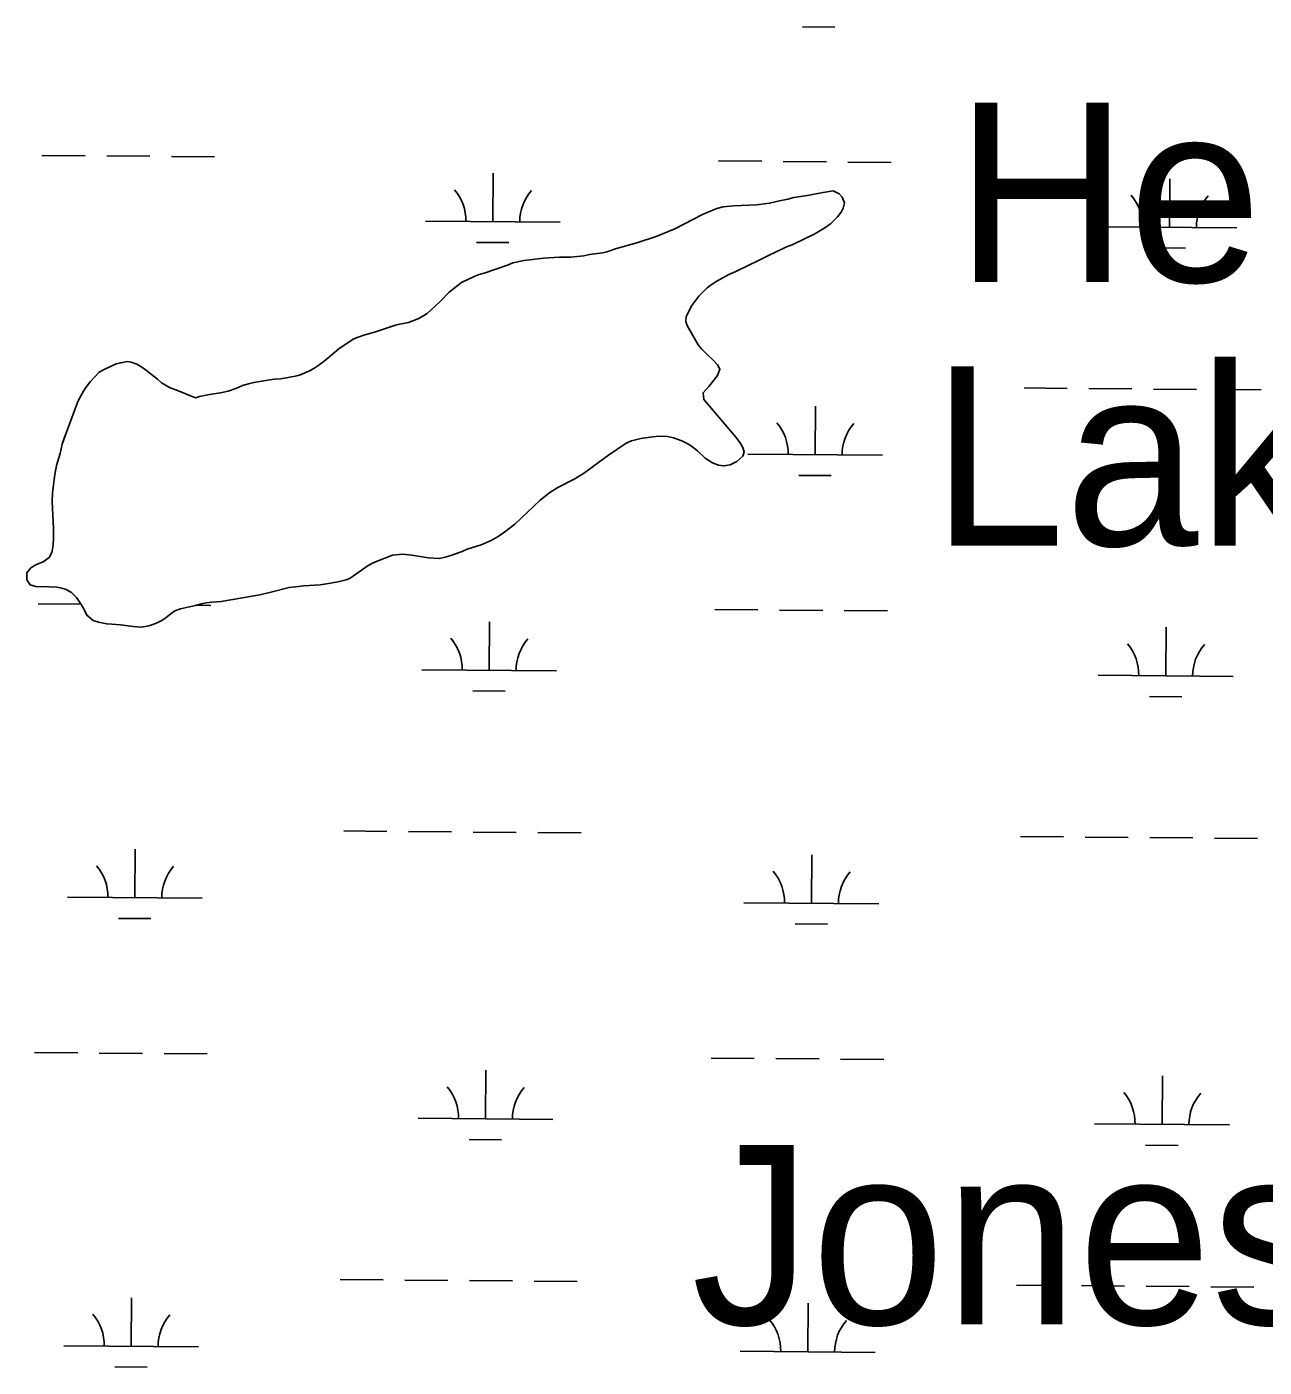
# Model space of a CAD drawing. Extents: x 3271442 to 3309282, y 752266 to 777610.
# Drawn here: x 3297706 to 3298624, y 767188 to 768182 of the extents above; entities that cross this region are included whole.
import ezdxf

# ---------------------------------------------------------------- set-up
doc = ezdxf.new("R2010")
doc.units = 0
for name, color, linetype in [('V-RIVR-IDEN', 7, 'Continuous'), ('V-SITE-VEGE', 7, 'Continuous'), ('V-TOPO-SHOR', 7, 'Continuous'), ('V-WETL-SWMP', 7, 'Continuous')]:
    doc.layers.add(name, color=color, linetype=linetype)

msp = doc.modelspace()

# ---------------------------------------------------------------- linework, layer by layer
at = {"layer": 'V-SITE-VEGE'}
for points in [[(3298273.87, 768020.14), (3298290.5, 768028.31), (3298297.91, 768032.59), (3298302.21, 768035.7), (3298307.41, 768040.76), (3298310.01, 768044.27), (3298311.57, 768047.25), (3298312.48, 768051.15), (3298310.93, 768055.43), (3298308.59, 768057.9), (3298304.05, 768059.99), (3298296.64, 768058.83), (3298284.95, 768056.63), (3298275.08, 768055.08), (3298270.53, 768053.79), (3298264.42, 768052.63), (3298257.02, 768050.82), (3298247.28, 768049.79), (3298230.13, 768048.9), (3298222.59, 768048.12), (3298217.79, 768046.96), (3298210.64, 768044.11), (3298207.13, 768042.56)], [(3298207.13, 768042.56), (3298186.73, 768031.8), (3298172.95, 768026.23), (3298158.53, 768021.44), (3298143.46, 768017.3), (3298136.31, 768014.96), (3298133.32, 768014.19), (3298123.45, 768012.77), (3298119.16, 768011.86), (3298109.42, 768010.96), (3298101.24, 768010.97), (3298089.29, 768010.21), (3298074.87, 768008.53), (3298066.55, 768006.6), (3298062.65, 768005.04), (3298045.24, 767998.95), (3298041.6, 767997.92), (3298037.83, 767996.62), (3298028.48, 767992.09), (3298024.97, 767989.49), (3298019.38, 767984.82), (3298012.49, 767977.82), (3298002.99, 767969.12), (3297996.76, 767965.36), (3297989.22, 767962.38), (3297982.59, 767961.22), (3297979.48, 767960.44), (3297964.01, 767955.27), (3297956.87, 767953.33), (3297951.8, 767951.64), (3297948.68, 767950.35), (3297944.26, 767947.62), (3297937.5, 767942.83), (3297929.44, 767936.34), (3297926.58, 767933.74), (3297921.9, 767930.24), (3297918.91, 767928.3), (3297915.66, 767926.61), (3297908.39, 767923.37), (3297905.14, 767922.59), (3297894.36, 767920.66), (3297889.68, 767920.4), (3297886.3, 767920.02), (3297874.35, 767917.95), (3297870.45, 767917.05), (3297866.03, 767915.62), (3297860.96, 767913.42), (3297855.38, 767911.48), (3297849.66, 767910.18), (3297841.61, 767909.15), (3297834.2, 767907.6), (3297831.08, 767906.57), (3297816.54, 767912.56), (3297812.39, 767913.86), (3297806.03, 767917.64), (3297803.04, 767920.37), (3297798.37, 767923.88), (3297794.86, 767926.74), (3297790.58, 767929.86), (3297787.6, 767931.55), (3297783.44, 767933.12), (3297780.46, 767933.51), (3297775.65, 767932.61), (3297772.4, 767931.7), (3297764.34, 767928.07), (3297759.79, 767925.48), (3297752.9, 767918.34), (3297749.78, 767914.32), (3297747.96, 767911.59), (3297744.18, 767904.32), (3297742.88, 767901.21), (3297735.33, 767881.21), (3297732.33, 767872.12), (3297730.64, 767865.24), (3297728.03, 767856.28), (3297726.72, 767849.66), (3297725.15, 767836.15), (3297724.88, 767829.66), (3297725.9, 767809.65), (3297725.89, 767801.34), (3297725.37, 767795.62), (3297724.58, 767791.86), (3297722.5, 767788.09), (3297718.08, 767784.85), (3297712.62, 767782.65), (3297708.98, 767780.57), (3297706.12, 767776.68), (3297705.98, 767771.48), (3297708.45, 767767.84), (3297712.6, 767766.54), (3297722.48, 767766.4), (3297728.19, 767766.14), (3297731.96, 767765.35), (3297735.08, 767764.31), (3297739.23, 767762.23), (3297742.86, 767758.46), (3297746.23, 767753.39), (3297748.69, 767749.1), (3297750.51, 767745.33), (3297755.18, 767741.43), (3297759.08, 767740.12)], [(3297759.08, 767740.12), (3297765.31, 767738.95), (3297768.95, 767738.82), (3297775.44, 767738.29), (3297784.79, 767736.98), (3297791.42, 767736.58), (3297796.48, 767737.49), (3297799.6, 767738.52), (3297802.72, 767739.82), (3297805.58, 767741.24), (3297809.22, 767743.45), (3297813.12, 767746.56), (3297815.85, 767748.51), (3297820.01, 767750.19), (3297831.05, 767752.65), (3297835.47, 767753.81), (3297839.1, 767754.46), (3297843.26, 767754.97), (3297850.28, 767755.48), (3297878.86, 767760.52), (3297887.04, 767762.33), (3297900.56, 767765.95), (3297907.44, 767766.59), (3297911.21, 767767.11), (3297923.55, 767767.88), (3297928.23, 767768.52), (3297937.06, 767770.2), (3297942.91, 767771.62), (3297945.77, 767772.92), (3297959.16, 767782.26), (3297962.41, 767783.94), (3297965.91, 767785.5), (3297977.35, 767789.77), (3297984.88, 767790.54), (3297991.64, 767789.89), (3298003.97, 767787.93), (3298012.16, 767787.4), (3298016.31, 767788.43), (3298019.69, 767789.47), (3298028.92, 767792.7), (3298032.56, 767794.26), (3298042.95, 767797.62), (3298050.49, 767800.73), (3298055.69, 767803.72), (3298060.62, 767807.09), (3298068.04, 767812.8), (3298086.89, 767830.7), (3298094.04, 767836.28), (3298100.02, 767840.17), (3298112.1, 767846.26), (3298118.99, 767850.41), (3298137.45, 767864.16), (3298150.58, 767872.98), (3298154.61, 767874.79), (3298161.49, 767876.34), (3298170.46, 767877.63), (3298174.75, 767878.02), (3298181.24, 767877.88), (3298185.65, 767876.97), (3298191.89, 767874.75), (3298195.78, 767872.8), (3298199.16, 767870.72), (3298203.57, 767867.21), (3298209.28, 767861.88), (3298214.73, 767858.36), (3298219.02, 767856.67), (3298222.78, 767856.02), (3298227.85, 767856.92), (3298232.79, 767859.25), (3298237.08, 767863.28), (3298238.25, 767866.52), (3298237.21, 767869.77), (3298235.53, 767872.63), (3298232.28, 767877.05), (3298208.29, 767905.26), (3298207.64, 767910.2), (3298211.93, 767915), (3298218.31, 767923.17), (3298220.13, 767927.72), (3298218.31, 767930.97), (3298215.33, 767934.35), (3298210.14, 767939.16), (3298206.38, 767942.93), (3298204.04, 767945.79), (3298196.13, 767959.7), (3298194.97, 767962.95), (3298195.1, 767966.84), (3298199.4, 767975.15), (3298204.47, 767982.03), (3298210.71, 767988.26), (3298213.57, 767990.33), (3298217.99, 767993.19), (3298226.7, 767997.98), (3298232.03, 768000.32), (3298242.03, 768005.24), (3298248.27, 768008.09), (3298251.13, 768009.65), (3298257.24, 768012.5), (3298260.36, 768014.18), (3298269.58, 768018.46), (3298273.87, 768020.14)]]:
    msp.add_lwpolyline(points, dxfattribs=at)
at = {"layer": 'V-TOPO-SHOR'}
for points in [[(3298232.28, 767877.05), (3298208.29, 767905.26), (3298207.64, 767910.2), (3298211.93, 767915), (3298218.31, 767923.18), (3298220.13, 767927.72), (3298218.31, 767930.97), (3298215.33, 767934.35), (3298210.14, 767939.16), (3298206.38, 767942.93), (3298204.04, 767945.79), (3298196.13, 767959.7), (3298194.97, 767962.95), (3298195.1, 767966.84), (3298199.4, 767975.15), (3298204.47, 767982.03), (3298210.71, 767988.26), (3298213.57, 767990.33), (3298217.99, 767993.19), (3298226.7, 767997.98), (3298232.03, 768000.32), (3298242.03, 768005.24), (3298248.27, 768008.09), (3298251.13, 768009.65), (3298257.24, 768012.5), (3298260.36, 768014.18), (3298269.58, 768018.46), (3298273.87, 768020.14), (3298290.51, 768028.31), (3298297.91, 768032.59), (3298302.21, 768035.7), (3298307.41, 768040.76), (3298310.01, 768044.27), (3298311.57, 768047.25), (3298312.48, 768051.15), (3298310.93, 768055.43), (3298308.59, 768057.9), (3298304.05, 768059.99), (3298296.64, 768058.83), (3298284.95, 768056.63), (3298275.08, 768055.08), (3298270.53, 768053.79), (3298264.42, 768052.63), (3298257.02, 768050.82), (3298247.28, 768049.79), (3298230.13, 768048.9), (3298222.59, 768048.12), (3298217.79, 768046.96), (3298210.64, 768044.11), (3298207.13, 768042.56), (3298186.73, 768031.8), (3298172.95, 768026.23), (3298158.53, 768021.44), (3298143.46, 768017.3), (3298136.31, 768014.96), (3298133.32, 768014.19), (3298123.45, 768012.77), (3298119.16, 768011.86), (3298109.42, 768010.97), (3298101.24, 768010.97), (3298089.29, 768010.21), (3298074.87, 768008.53), (3298066.55, 768006.6), (3298062.65, 768005.04), (3298045.24, 767998.95), (3298041.6, 767997.92), (3298037.83, 767996.62), (3298028.48, 767992.09), (3298024.97, 767989.49), (3298019.38, 767984.82), (3298012.49, 767977.82), (3298002.99, 767969.12), (3297996.76, 767965.36), (3297989.22, 767962.38), (3297982.59, 767961.22), (3297979.48, 767960.44), (3297964.01, 767955.27), (3297956.87, 767953.33), (3297951.8, 767951.64), (3297948.68, 767950.35), (3297944.26, 767947.62), (3297937.5, 767942.83), (3297929.44, 767936.34), (3297926.58, 767933.74), (3297921.9, 767930.24), (3297918.91, 767928.3), (3297915.66, 767926.61), (3297908.39, 767923.37), (3297905.14, 767922.59), (3297894.36, 767920.66), (3297889.68, 767920.4), (3297886.3, 767920.02), (3297874.35, 767917.95), (3297870.45, 767917.05), (3297866.03, 767915.62), (3297860.96, 767913.42), (3297855.38, 767911.48), (3297849.66, 767910.18), (3297841.61, 767909.15), (3297834.2, 767907.6), (3297831.08, 767906.57)], [(3297831.08, 767906.57), (3297816.54, 767912.56), (3297812.39, 767913.86), (3297806.03, 767917.64), (3297803.04, 767920.37), (3297798.37, 767923.88), (3297794.86, 767926.74), (3297790.58, 767929.86), (3297787.6, 767931.55), (3297783.44, 767933.12), (3297780.45, 767933.51), (3297775.65, 767932.61), (3297772.4, 767931.7), (3297764.34, 767928.07), (3297759.79, 767925.48), (3297752.9, 767918.34), (3297749.78, 767914.32), (3297747.96, 767911.59), (3297744.18, 767904.32), (3297742.88, 767901.21), (3297735.33, 767881.21), (3297733.76, 767876.67), (3297732.33, 767872.12), (3297730.64, 767865.24), (3297728.03, 767856.28), (3297726.72, 767849.66), (3297725.15, 767836.15), (3297724.88, 767829.66), (3297725.9, 767809.65), (3297725.89, 767801.34), (3297725.37, 767795.62), (3297724.58, 767791.86), (3297722.5, 767788.09), (3297718.08, 767784.85), (3297712.62, 767782.65), (3297708.98, 767780.57), (3297706.12, 767776.68), (3297705.98, 767771.48), (3297708.45, 767767.84), (3297712.6, 767766.54), (3297722.48, 767766.4), (3297728.19, 767766.14), (3297731.96, 767765.35), (3297735.08, 767764.31), (3297739.23, 767762.23), (3297742.86, 767758.46), (3297746.23, 767753.39), (3297748.7, 767749.1), (3297750.51, 767745.33), (3297755.18, 767741.43), (3297759.08, 767740.12), (3297765.31, 767738.95), (3297768.95, 767738.82), (3297775.44, 767738.29), (3297784.79, 767736.98), (3297791.42, 767736.58), (3297796.48, 767737.49), (3297799.6, 767738.52), (3297802.72, 767739.82), (3297805.58, 767741.24), (3297809.22, 767743.45), (3297813.12, 767746.56), (3297815.85, 767748.51), (3297820.01, 767750.19), (3297831.05, 767752.65), (3297835.47, 767753.81), (3297839.1, 767754.46), (3297843.26, 767754.97), (3297850.28, 767755.48), (3297878.86, 767760.52), (3297887.04, 767762.33), (3297900.56, 767765.95), (3297907.44, 767766.59), (3297911.21, 767767.11), (3297923.55, 767767.88), (3297928.23, 767768.52), (3297937.06, 767770.2), (3297942.91, 767771.62), (3297945.77, 767772.92), (3297959.16, 767782.26), (3297962.41, 767783.94), (3297965.91, 767785.5), (3297977.35, 767789.77), (3297984.88, 767790.54), (3297991.64, 767789.89), (3298003.97, 767787.93), (3298012.16, 767787.4), (3298016.31, 767788.43), (3298019.69, 767789.47), (3298028.92, 767792.7), (3298032.56, 767794.26), (3298042.95, 767797.62), (3298050.49, 767800.73), (3298055.69, 767803.72), (3298060.62, 767807.09), (3298068.04, 767812.8), (3298086.89, 767830.7), (3298094.04, 767836.28), (3298100.02, 767840.17), (3298112.1, 767846.26), (3298118.99, 767850.41)], [(3298118.99, 767850.41), (3298137.45, 767864.16), (3298150.58, 767872.98), (3298154.61, 767874.79), (3298161.49, 767876.34), (3298170.46, 767877.63), (3298174.75, 767878.02), (3298181.24, 767877.88), (3298185.65, 767876.97), (3298191.89, 767874.75), (3298195.78, 767872.8), (3298199.16, 767870.72), (3298203.57, 767867.21), (3298209.28, 767861.88), (3298214.73, 767858.36), (3298219.02, 767856.67), (3298222.78, 767856.02), (3298227.85, 767856.92), (3298232.79, 767859.25), (3298237.08, 767863.28), (3298238.25, 767866.52), (3298237.21, 767869.77), (3298235.53, 767872.63), (3298232.28, 767877.05)]]:
    msp.add_lwpolyline(points, dxfattribs=at)
at = {"layer": 'V-WETL-SWMP'}
for p, q in [((3298281.37, 768181.72), (3298305.37, 768181.53)), ((3297717.25, 768086.37), (3297749.25, 768086.1)), ((3297765.25, 768085.97), (3297797.25, 768085.71)), ((3297813.25, 768085.57), (3297845.25, 768085.31)), ((3298219.14, 768082.23), (3298251.14, 768081.97)), ((3298267.14, 768081.84), (3298299.14, 768081.57)), ((3298315.14, 768081.44), (3298347.14, 768081.18)), ((3298051.7, 768037.18), (3298052, 768073.18)), ((3298553.59, 768033.04), (3298553.89, 768069.04)), ((3298001.7, 768037.59), (3298101.7, 768036.77)), ((3298503.59, 768033.46), (3298603.59, 768032.63)), ((3298039.57, 768021.85), (3298063.57, 768021.65)), ((3298541.46, 768017.71), (3298565.46, 768017.52)), ((3298445.76, 767913.86), (3298477.76, 767913.59)), ((3298493.76, 767913.46), (3298525.76, 767913.2)), ((3298541.76, 767913.07), (3298573.76, 767912.8)), ((3298589.76, 767912.67), (3298621.76, 767912.41)), ((3298290.76, 767864.39), (3298291.05, 767900.39)), ((3298240.76, 767864.8), (3298340.76, 767863.98)), ((3298278.63, 767849.06), (3298302.63, 767848.86)), ((3297714.51, 767753.7), (3297746.19, 767753.44)), ((3297831.42, 767752.74), (3297842.51, 767752.65)), ((3298216.4, 767749.57), (3298248.4, 767749.3)), ((3298264.4, 767749.17), (3298296.4, 767748.91)), ((3298312.4, 767748.78), (3298344.4, 767748.51)), ((3298048.96, 767704.52), (3298049.26, 767740.51)), ((3298550.85, 767700.38), (3298551.15, 767736.38)), ((3297998.96, 767704.93), (3298098.96, 767704.1)), ((3298500.85, 767700.79), (3298600.85, 767699.97)), ((3298036.83, 767689.18), (3298060.83, 767688.99)), ((3298538.72, 767685.05), (3298562.72, 767684.85)), ((3297941.13, 767585.33), (3297973.13, 767585.07)), ((3297989.13, 767584.93), (3298021.13, 767584.67)), ((3298037.13, 767584.54), (3298069.13, 767584.27)), ((3298085.13, 767584.14), (3298117.12, 767583.88)), ((3298443.02, 767581.19), (3298475.02, 767580.93)), ((3298491.02, 767580.8), (3298523.02, 767580.54)), ((3298539.02, 767580.4), (3298571.02, 767580.14)), ((3298587.02, 767580.01), (3298619.02, 767579.75)), ((3297786.13, 767535.86), (3297786.42, 767571.86)), ((3298288.02, 767531.73), (3298288.31, 767567.73)), ((3297736.13, 767536.27), (3297836.12, 767535.45)), ((3298238.02, 767532.14), (3298338.01, 767531.32)), ((3297774, 767520.53), (3297798, 767520.33)), ((3298275.89, 767516.4), (3298299.89, 767516.2)), ((3297711.77, 767421.04), (3297743.77, 767420.77)), ((3297759.77, 767420.64), (3297791.77, 767420.38)), ((3297807.77, 767420.25), (3297839.77, 767419.98)), ((3298213.66, 767416.9), (3298245.66, 767416.64)), ((3298261.66, 767416.51), (3298293.66, 767416.25)), ((3298309.66, 767416.11), (3298341.66, 767415.85)), ((3298046.22, 767371.85), (3298046.52, 767407.85)), ((3298548.11, 767367.72), (3298548.41, 767403.72)), ((3297996.22, 767372.26), (3298096.22, 767371.44)), ((3298498.11, 767368.13), (3298598.11, 767367.31)), ((3298034.09, 767356.52), (3298058.09, 767356.32)), ((3298535.98, 767352.39), (3298559.98, 767352.19)), ((3297938.39, 767252.67), (3297970.39, 767252.4)), ((3297986.39, 767252.27), (3298018.39, 767252.01)), ((3298034.39, 767251.87), (3298066.39, 767251.61)), ((3298082.39, 767251.48), (3298114.38, 767251.22)), ((3298440.28, 767248.53), (3298472.28, 767248.27)), ((3298488.28, 767248.14), (3298520.28, 767247.87)), ((3298536.28, 767247.74), (3298568.28, 767247.48)), ((3298584.28, 767247.35), (3298616.28, 767247.08)), ((3297783.39, 767203.2), (3297783.68, 767239.2)), ((3298285.28, 767199.06), (3298285.57, 767235.06)), ((3297733.39, 767203.61), (3297833.38, 767202.79)), ((3298235.28, 767199.48), (3298335.27, 767198.65)), ((3297771.26, 767187.87), (3297795.26, 767187.67))]:
    msp.add_line(p, q, dxfattribs=at)
for points in [[(3298118.99, 767850.41), (3298137.45, 767864.16), (3298150.58, 767872.98), (3298154.61, 767874.79), (3298161.49, 767876.34), (3298170.46, 767877.63), (3298174.75, 767878.02), (3298181.24, 767877.88), (3298185.65, 767876.97), (3298191.89, 767874.75), (3298195.78, 767872.8), (3298199.16, 767870.72), (3298203.57, 767867.21), (3298209.28, 767861.88), (3298214.73, 767858.36), (3298219.02, 767856.67), (3298222.78, 767856.02), (3298227.85, 767856.92), (3298232.79, 767859.25), (3298237.08, 767863.28), (3298238.25, 767866.52), (3298237.21, 767869.77), (3298235.53, 767872.63), (3298232.29, 767877.05), (3298208.29, 767905.26), (3298207.64, 767910.2), (3298211.93, 767915), (3298218.31, 767923.17), (3298220.13, 767927.72), (3298218.31, 767930.97), (3298215.33, 767934.35), (3298210.14, 767939.16), (3298206.38, 767942.93), (3298204.04, 767945.79), (3298196.13, 767959.7), (3298194.97, 767962.95), (3298195.1, 767966.84), (3298199.4, 767975.15), (3298204.47, 767982.03), (3298210.71, 767988.26), (3298213.57, 767990.33), (3298217.99, 767993.19), (3298226.7, 767997.98), (3298232.03, 768000.32), (3298242.03, 768005.24), (3298248.27, 768008.09), (3298251.13, 768009.65), (3298257.24, 768012.5), (3298260.36, 768014.18), (3298269.58, 768018.46), (3298273.87, 768020.14), (3298290.51, 768028.31), (3298297.91, 768032.59), (3298302.2, 768035.7), (3298307.41, 768040.76), (3298310.01, 768044.27), (3298311.57, 768047.25), (3298312.48, 768051.15), (3298310.93, 768055.44), (3298308.59, 768057.91), (3298304.05, 768059.99), (3298296.64, 768058.83), (3298284.95, 768056.63), (3298275.08, 768055.08), (3298270.53, 768053.79), (3298264.42, 768052.63), (3298257.02, 768050.82), (3298247.27, 768049.79), (3298230.13, 768048.9), (3298222.59, 768048.12), (3298217.79, 768046.96), (3298210.64, 768044.11), (3298207.13, 768042.56), (3298186.73, 768031.8), (3298172.95, 768026.22), (3298158.53, 768021.44), (3298143.46, 768017.29), (3298136.31, 768014.96), (3298133.32, 768014.19), (3298123.45, 768012.77), (3298119.16, 768011.86), (3298109.42, 768010.97), (3298101.24, 768010.97), (3298089.29, 768010.21), (3298074.87, 768008.53), (3298066.55, 768006.59), (3298062.65, 768005.04), (3298045.24, 767998.95), (3298041.6, 767997.92), (3298037.83, 767996.62), (3298028.48, 767992.09), (3298024.97, 767989.49), (3298019.38, 767984.82), (3298012.49, 767977.82), (3298003, 767969.12), (3297996.76, 767965.36), (3297989.22, 767962.38), (3297982.59, 767961.22), (3297979.48, 767960.45), (3297964.01, 767955.27), (3297956.87, 767953.33)], [(3297956.87, 767953.33), (3297951.8, 767951.64), (3297948.68, 767950.35), (3297944.26, 767947.62), (3297937.5, 767942.83), (3297929.44, 767936.34), (3297926.58, 767933.74), (3297921.9, 767930.24), (3297918.91, 767928.3), (3297915.66, 767926.61), (3297908.39, 767923.37), (3297905.14, 767922.6), (3297894.35, 767920.66), (3297889.68, 767920.4), (3297886.3, 767920.02), (3297874.35, 767917.95), (3297870.45, 767917.05), (3297866.03, 767915.62), (3297860.97, 767913.42), (3297855.38, 767911.48), (3297849.66, 767910.19), (3297841.61, 767909.15), (3297834.2, 767907.6), (3297831.08, 767906.57)], [(3297831.08, 767906.57), (3297816.54, 767912.56), (3297812.39, 767913.86), (3297806.03, 767917.64), (3297803.04, 767920.37), (3297798.37, 767923.88), (3297794.87, 767926.74), (3297790.58, 767929.86), (3297787.6, 767931.55), (3297783.44, 767933.12), (3297780.46, 767933.51), (3297775.65, 767932.6), (3297772.4, 767931.7), (3297764.34, 767928.07), (3297759.79, 767925.48), (3297752.9, 767918.34), (3297749.78, 767914.32), (3297747.96, 767911.59), (3297744.18, 767904.32), (3297742.88, 767901.21), (3297735.33, 767881.21), (3297733.76, 767876.67), (3297732.33, 767872.12), (3297730.63, 767865.24), (3297728.03, 767856.28), (3297726.72, 767849.66), (3297725.15, 767836.15), (3297724.88, 767829.66), (3297725.9, 767809.65), (3297725.89, 767801.34), (3297725.37, 767795.62), (3297724.58, 767791.86), (3297722.5, 767788.09), (3297718.08, 767784.85), (3297712.62, 767782.65), (3297708.98, 767780.57), (3297706.12, 767776.68), (3297705.99, 767771.48), (3297708.45, 767767.84), (3297712.6, 767766.54), (3297722.48, 767766.4), (3297728.19, 767766.14), (3297731.96, 767765.35), (3297735.07, 767764.31), (3297739.23, 767762.23), (3297742.86, 767758.46), (3297746.23, 767753.39), (3297748.7, 767749.1), (3297750.51, 767745.33), (3297755.18, 767741.43), (3297759.08, 767740.12), (3297765.31, 767738.95), (3297768.95, 767738.82), (3297775.44, 767738.29), (3297784.79, 767736.98), (3297791.42, 767736.58), (3297796.48, 767737.49), (3297799.6, 767738.52), (3297802.72, 767739.82), (3297805.58, 767741.24), (3297809.22, 767743.45), (3297813.12, 767746.56), (3297815.85, 767748.51), (3297820.01, 767750.19), (3297831.05, 767752.65), (3297835.47, 767753.81), (3297839.11, 767754.46), (3297843.26, 767754.97), (3297850.28, 767755.48), (3297878.86, 767760.52), (3297887.04, 767762.33), (3297900.56, 767765.95), (3297907.44, 767766.59), (3297911.21, 767767.11), (3297923.55, 767767.88), (3297928.23, 767768.52), (3297937.06, 767770.2), (3297942.91, 767771.62), (3297945.77, 767772.92), (3297959.15, 767782.26), (3297962.4, 767783.94), (3297965.91, 767785.5), (3297977.35, 767789.77), (3297984.88, 767790.54), (3297991.64, 767789.89), (3298003.97, 767787.93), (3298012.16, 767787.4), (3298016.31, 767788.43), (3298019.69, 767789.47), (3298028.92, 767792.7), (3298032.56, 767794.26), (3298042.95, 767797.62), (3298050.49, 767800.73), (3298055.69, 767803.72), (3298060.62, 767807.09), (3298068.04, 767812.8), (3298086.89, 767830.7), (3298094.04, 767836.28), (3298100.02, 767840.17), (3298112.1, 767846.26), (3298118.99, 767850.41)]]:
    msp.add_lwpolyline(points, dxfattribs=at)
for centre, start, end in [((3297996.46, 768038.11), 358.75626, 40.29992), ((3298106.94, 768037.2), 138.75625, 180.29991), ((3298498.35, 768033.97), 358.75626, 40.29992), ((3298608.84, 768033.06), 138.75625, 180.29991), ((3298235.52, 767865.32), 358.75626, 40.29992), ((3298346, 767864.41), 138.75625, 180.29991), ((3297993.72, 767705.45), 358.75626, 40.29992), ((3298104.2, 767704.54), 138.75625, 180.29991), ((3298495.61, 767701.31), 358.75626, 40.29992), ((3298606.1, 767700.4), 138.75625, 180.29991), ((3297730.89, 767536.79), 358.75626, 40.29992), ((3297841.37, 767535.88), 138.75625, 180.29991), ((3298232.78, 767532.66), 358.75626, 40.29992), ((3298343.26, 767531.75), 138.75625, 180.29991), ((3297990.98, 767372.78), 358.75626, 40.29992), ((3298101.46, 767371.87), 138.75625, 180.29991), ((3298492.87, 767368.65), 358.75626, 40.29992), ((3298603.36, 767367.74), 138.75625, 180.29991), ((3297728.15, 767204.13), 358.75626, 40.29992), ((3297838.63, 767203.22), 138.75625, 180.29991), ((3298230.04, 767199.99), 358.75626, 40.29992), ((3298340.52, 767199.08), 138.75625, 180.29991)]:
    msp.add_arc(centre, 35.25, start, end, dxfattribs=at)

# ---------------------------------------------------------------- texts
at = {"layer": 'V-RIVR-IDEN'}
for s, height, p in [('Henry', 132.989, (3298394.69, 767992.47)), ('Lake', 132.988, (3298377.31, 767796.97)), ('Jones', 132.988, (3298199.09, 767219.35))]:
    msp.add_text(s, height=height, dxfattribs=at).set_placement(p)

doc.saveas('drawing.dxf')
